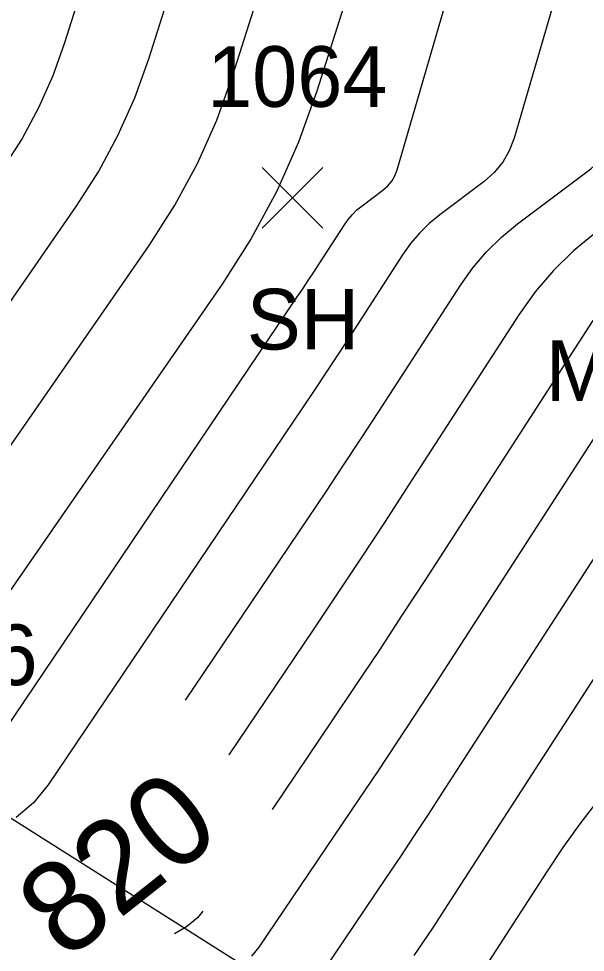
# Model space of a CAD drawing. Extents: x 1650836 to 1652450, y 332578 to 333908.
# Drawn here: x 1651941.6 to 1651960.3, y 332798.32 to 332829.11 of the extents above; entities that cross this region are included whole.
import ezdxf

# ---------------------------------------------------------------- set-up
doc = ezdxf.new("R2010")
doc.units = 0
for name, color, linetype in [('L_A', 7, 'Continuous'), ('L_C', 7, 'Continuous'), ('L_I', 7, 'Continuous'), ('L_TIC', 7, 'Continuous'), ('LSOGCMA', 7, 'Continuous'), ('LSOGCMA_T', 7, 'Continuous'), ('LSOGCMI', 7, 'Continuous'), ('LSOGP', 7, 'Continuous')]:
    doc.layers.add(name, color=color, linetype=linetype)

msp = doc.modelspace()

# ---------------------------------------------------------------- linework, layer by layer
at = {"layer": 'L_TIC'}
for points in [[(1651949.637, 332822.199), (1651951.637, 332824.199)], [(1651951.637, 332822.199), (1651949.637, 332824.199)]]:
    msp.add_lwpolyline(points, dxfattribs=at)
at = {"layer": 'LSOGCMA'}
msp.add_lwpolyline([(1651964.429, 332832.275), (1651965.254, 332825.99), (1651965.258, 332825.933), (1651965.257, 332825.878), (1651965.25, 332825.822), (1651965.237, 332825.767), (1651965.173, 332825.549), (1651965.153, 332825.497), (1651965.126, 332825.45), (1651965.092, 332825.408), (1651965.05, 332825.371), (1651960.629, 332822.049), (1651959.907, 332821.456), (1651959.245, 332820.806), (1651958.644, 332820.101), (1651958.103, 332819.339), (1651954.468, 332813.722), (1651953.689, 332812.525), (1651952.904, 332811.331), (1651952.113, 332810.141), (1651951.316, 332808.956), (1651948.53, 332804.832)], dxfattribs=at)
at = {"layer": 'LSOGCMI'}
for points in [[(1651931.246, 332858.769), (1651955.161, 332838.157), (1651955.18, 332838.139), (1651955.199, 332838.121), (1651955.217, 332838.103), (1651955.234, 332838.083), (1651955.302, 332838.005), (1651955.315, 332837.985), (1651955.32, 332837.965), (1651955.318, 332837.943), (1651955.308, 332837.922), (1651954.849, 332837.202), (1651954.772, 332837.073), (1651954.704, 332836.94), (1651954.645, 332836.802), (1651954.595, 332836.661), (1651951.437, 332826.711), (1651950.835, 332825.035), (1651950.114, 332823.417), (1651949.274, 332821.857), (1651948.314, 332820.357), (1651938.664, 332806.44)], [(1651937.899, 332810.087), (1651945.905, 332821.633), (1651946.753, 332822.958), (1651947.496, 332824.335), (1651948.133, 332825.764), (1651948.664, 332827.245), (1651951.312, 332835.587), (1651951.434, 332835.931), (1651951.577, 332836.266), (1651951.742, 332836.59), (1651951.928, 332836.904), (1651953.043, 332838.653), (1651953.067, 332838.705), (1651953.073, 332838.756), (1651953.06, 332838.806), (1651953.028, 332838.854), (1651952.864, 332839.045), (1651952.822, 332839.092), (1651952.778, 332839.137), (1651952.733, 332839.181), (1651952.686, 332839.223), (1651931.159, 332857.777)], [(1651937.134, 332813.733), (1651943.497, 332822.909), (1651944.233, 332824.059), (1651944.877, 332825.253), (1651945.43, 332826.493), (1651945.89, 332827.778), (1651948.029, 332834.513), (1651948.222, 332835.06), (1651948.449, 332835.591), (1651948.711, 332836.107), (1651949.007, 332836.606), (1651950.778, 332839.383), (1651950.817, 332839.467), (1651950.826, 332839.548), (1651950.805, 332839.627), (1651950.755, 332839.704), (1651950.493, 332840.007), (1651950.427, 332840.081), (1651950.357, 332840.153), (1651950.285, 332840.223), (1651950.211, 332840.289), (1651940.517, 332848.645)], [(1651940.899, 332847.248), (1651947.736, 332841.356), (1651947.838, 332841.264), (1651947.937, 332841.169), (1651948.032, 332841.071), (1651948.123, 332840.969), (1651948.482, 332840.553), (1651948.551, 332840.448), (1651948.579, 332840.34), (1651948.567, 332840.228), (1651948.513, 332840.114), (1651946.086, 332836.307), (1651945.681, 332835.623), (1651945.322, 332834.917), (1651945.01, 332834.189), (1651944.745, 332833.44), (1651943.117, 332828.312), (1651942.727, 332827.223), (1651942.258, 332826.172), (1651941.712, 332825.159), (1651941.089, 332824.185)], [(1651940.829, 332805.184), (1651950.793, 332819.932), (1651950.975, 332820.204), (1651951.157, 332820.477), (1651951.337, 332820.751), (1651951.516, 332821.025), (1651952.349, 332822.314), (1651952.474, 332822.489), (1651952.611, 332822.65), (1651952.763, 332822.799), (1651952.929, 332822.935), (1651953.619, 332823.454), (1651953.777, 332823.593), (1651953.908, 332823.752), (1651954.01, 332823.93), (1651954.085, 332824.127), (1651957.6, 332836.174)], [(1651959.959, 332832.065), (1651957.946, 332825.167), (1651957.788, 332824.748), (1651957.571, 332824.371), (1651957.294, 332824.034), (1651956.958, 332823.739), (1651955.495, 332822.64), (1651955.144, 332822.351), (1651954.823, 332822.036), (1651954.53, 332821.693), (1651954.267, 332821.322), (1651952.5, 332818.591), (1651952.121, 332818.009), (1651951.739, 332817.428), (1651951.355, 332816.85), (1651950.967, 332816.273), (1651942.571, 332803.845), (1651942.085, 332803.247), (1651941.517, 332802.769)], [(1651947.101, 332806.633), (1651951.142, 332812.614), (1651951.734, 332813.496), (1651952.322, 332814.38), (1651952.905, 332815.267), (1651953.484, 332816.156), (1651956.185, 332820.331), (1651956.587, 332820.897), (1651957.034, 332821.421), (1651957.526, 332821.904), (1651958.062, 332822.344), (1651960.477, 332824.159), (1651960.908, 332824.538), (1651961.263, 332824.969), (1651961.542, 332825.454), (1651961.744, 332825.991), (1651962.402, 332828.244), (1651962.536, 332828.81), (1651962.61, 332829.38)], [(1651951.28, 332797.151), (1651953.742, 332800.795), (1651954.205, 332801.484), (1651954.665, 332802.176), (1651955.121, 332802.87), (1651955.574, 332803.566), (1651965.545, 332818.976), (1651965.609, 332819.065), (1651965.68, 332819.148), (1651965.757, 332819.225), (1651965.842, 332819.294), (1651966.196, 332819.56), (1651966.279, 332819.631), (1651966.351, 332819.71), (1651966.412, 332819.799), (1651966.462, 332819.896), (1651967.736, 332822.785), (1651967.968, 332823.298), (1651968.21, 332823.806), (1651968.462, 332824.31), (1651968.723, 332824.809), (1651970.808, 332828.698), (1651970.919, 332828.948), (1651970.988, 332829.206)], [(1651949.298, 332798.193), (1651949.538, 332798.49), (1651952.839, 332803.376), (1651953.461, 332804.3), (1651954.077, 332805.228), (1651954.689, 332806.159), (1651955.297, 332807.092), (1651963.043, 332819.065)], [(1651960.542, 332819.153), (1651955.019, 332810.619), (1651954.257, 332809.448), (1651953.49, 332808.28), (1651952.716, 332807.117), (1651951.937, 332805.957), (1651949.959, 332803.03)], [(1651963.332, 332811.6), (1651955.852, 332800.04), (1651955.554, 332799.581), (1651955.253, 332799.124), (1651954.95, 332798.668), (1651954.644, 332798.213)], [(1651960.706, 332803.334), (1651960.116, 332802.563), (1651959.552, 332801.774), (1651959.011, 332800.967), (1651956.13, 332796.514)], [(1651947.68, 332799.685), (1651947.495, 332799.457), (1651947.141, 332799.16), (1651946.738, 332798.938)]]:
    msp.add_lwpolyline(points, dxfattribs=at)
at = {"layer": 'LSOGP'}
msp.add_lwpolyline([(1651814.272, 332938.956), (1651818.842, 332935.985), (1651823.411, 332933.014), (1651827.981, 332930.043), (1651832.551, 332927.072), (1651837.12, 332924.1), (1651841.69, 332921.129), (1651846.26, 332918.158), (1651844.759, 332915.941), (1651847.527, 332911.35), (1651845.231, 332908.813), (1651834.429, 332888.588), (1651826.845, 332873.564), (1651850.897, 332857.776), (1651861.906, 332843.614), (1651887.79, 332823.882), (1651895.345, 332817.735), (1651915.287, 332808.731), (1651939.148, 332804.133), (1651956.389, 332793.224), (1651973.519, 332785.08), (1651977.172, 332765.646), (1651984.523, 332752.343)], dxfattribs=at)

# ---------------------------------------------------------------- texts
at = {"layer": 'L_A'}
msp.add_text('SH', height=2, dxfattribs=at).set_placement((1651949.125, 332818.199))
at = {"layer": 'L_C'}
msp.add_text('M. MAPLE', height=2, dxfattribs=at).set_placement((1651958.99, 332816.501))
at = {"layer": 'L_I'}
for s, p in [('1064', (1651947.818, 332826.199)), ('1066', (1651936.274, 332807.133))]:
    msp.add_text(s, height=2, dxfattribs=at).set_placement(p)
at = {"layer": 'LSOGCMA_T'}
msp.add_text('820', height=3, rotation=38.4234, dxfattribs=at).set_placement((1651943.15, 332798.006))

doc.saveas('drawing.dxf')
